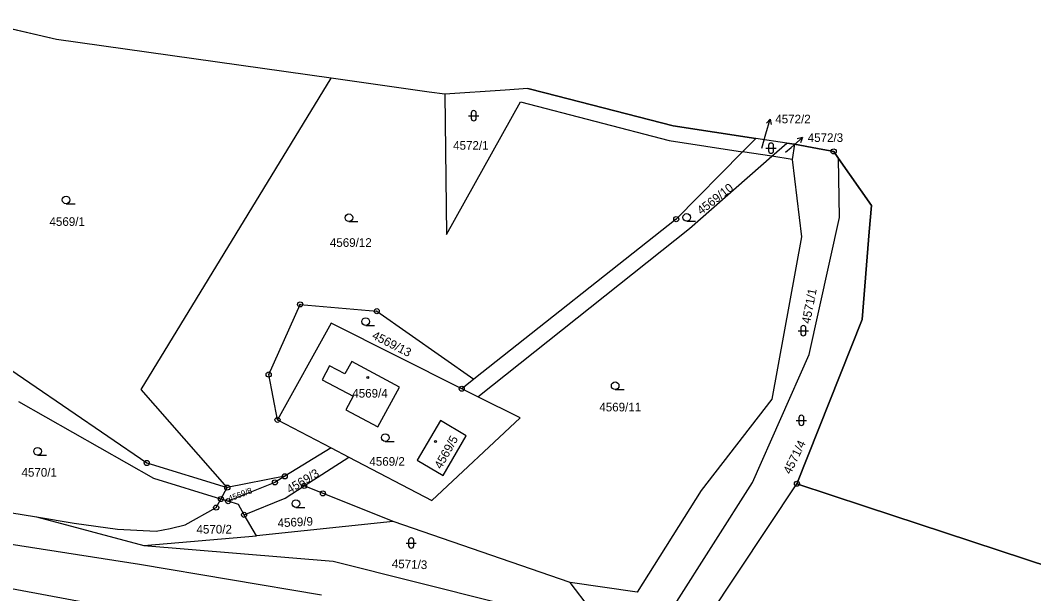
# Model space of a CAD drawing. Extents: x -733394 to -722299, y -1082822 to -1075049.
# Drawn here: x -726110 to -725911, y -1076473.5 to -1076360.8 of the extents above; entities that cross this region are included whole.
import ezdxf

# ---------------------------------------------------------------- set-up
doc = ezdxf.new("R2010")
doc.units = 0
for name, color, linetype in [('Hranice parcel', 7, 'Continuous'), ('Parcelní čísla', 7, 'Continuous'), ('Polygon ku', 7, 'Continuous'), ('Pop  PČ popisy', 7, 'Continuous'), ('Značky bodu BP', 7, 'Continuous'), ('Značky budov', 7, 'Continuous'), ('Značky kultur', 7, 'Continuous')]:
    doc.layers.add(name, color=color, linetype=linetype)

msp = doc.modelspace()

# ---------------------------------------------------------------- linework, layer by layer
at = {"layer": 'Hranice parcel'}
for p, q in [((-726102.92, -1076364.63), (-726119.24, -1076360.84)), ((-726048.97, -1076372.23), (-726102.92, -1076364.63)), ((-726086.3, -1076433.36), (-726048.97, -1076372.23)), ((-726029.74, -1076374.93), (-726048.97, -1076372.23)), ((-726014.81, -1076374.54), (-726026.64, -1076375.37)), ((-726010.34, -1076374.23), (-726014.81, -1076374.54)), ((-726010.34, -1076374.23), (-726007.01, -1076375.09)), ((-726026.64, -1076375.37), (-726029.74, -1076374.93)), ((-726007.01, -1076375.09), (-725981.83, -1076381.57)), ((-725981.83, -1076381.57), (-725965.59, -1076384.03)), ((-725982.58, -1076384.47), (-725968.19, -1076386.67)), ((-725968.19, -1076386.67), (-725965.59, -1076384.03)), ((-725959.46, -1076384.96), (-725965.59, -1076384.03)), ((-725962.41, -1076387.55), (-725959.46, -1076384.96)), ((-725959.46, -1076384.96), (-725957.95, -1076385.19)), ((-725957.95, -1076385.19), (-725958.4, -1076388.16)), ((-725957.95, -1076385.19), (-725953.44, -1076386.02)), ((-725953.44, -1076386.02), (-725950.28, -1076386.6)), ((-725950.28, -1076386.6), (-725949.3, -1076387.99)), ((-725962.41, -1076387.55), (-725968.19, -1076386.67)), ((-725958.4, -1076388.16), (-725962.41, -1076387.55)), ((-725943.28, -1076402.36), (-725944.7, -1076419.59)), ((-726040, -1076417.96), (-726020.97, -1076431.34)), ((-725944.7, -1076419.59), (-725957.5, -1076451.86)), ((-726059.5, -1076439.3), (-726061.23, -1076430.41)), ((-726020.97, -1076431.34), (-726023.32, -1076433.2)), ((-726069.35, -1076452.62), (-726086.3, -1076433.36)), ((-726020.14, -1076434.79), (-726023.32, -1076433.2)), ((-726059.5, -1076439.3), (-726048.96, -1076444.8)), ((-726048.96, -1076444.8), (-726058.07, -1076450.4)), ((-726048.96, -1076444.8), (-726045.47, -1076446.61)), ((-726054.27, -1076452.28), (-726045.47, -1076446.61)), ((-726058.07, -1076450.4), (-726069.35, -1076452.62)), ((-726036.76, -1076459.24), (-726054.27, -1076452.28)), ((-725975.08, -1076478.31), (-725957.5, -1076451.86)), ((-726070.6, -1076454.86), (-726069.35, -1076452.62)), ((-726069.21, -1076455.28), (-726070.6, -1076454.86)), ((-726063.59, -1076462.1), (-726066.07, -1076457.96)), ((-726106.83, -1076458.36), (-726085.75, -1076463.98)), ((-726036.76, -1076459.24), (-726063.59, -1076462.1)), ((-726002.01, -1076471.23), (-726036.76, -1076459.24)), ((-726085.75, -1076463.98), (-726063.59, -1076462.1)), ((-725998.05, -1076476.5), (-726002.01, -1076471.23))]:
    msp.add_line(p, q, dxfattribs=at)
for points in [[(-726026.64, -1076375.37), (-726026.32, -1076402.91), (-726011.79, -1076376.84), (-725982.58, -1076384.47)], [(-725968.19, -1076386.67), (-725981.2, -1076399.89), (-726020.97, -1076431.34)], [(-726020.14, -1076434.79), (-725978.58, -1076401.7), (-725962.41, -1076387.55)], [(-725958.4, -1076388.16), (-725956.59, -1076403.37), (-725962.4, -1076435.23), (-725976.31, -1076453.2), (-725988.88, -1076473.18), (-726002.01, -1076471.23)], [(-725981.52, -1076475.71), (-725966.21, -1076451.62), (-725955.1, -1076426.46), (-725949.14, -1076399.56), (-725949.3, -1076387.99)], [(-725949.3, -1076387.99), (-725942.82, -1076397.19), (-725943.28, -1076402.36)], [(-726138.82, -1076411.1), (-726085.18, -1076447.78), (-726069.35, -1076452.62)], [(-726061.23, -1076430.41), (-726055.07, -1076416.64), (-726040, -1076417.96)], [(-726023.32, -1076433.2), (-726048.98, -1076420.35), (-726059.5, -1076439.3)], [(-726035.53, -1076432.86), (-726044.93, -1076427.82), (-726046.26, -1076430.3), (-726049.27, -1076428.69), (-726050.74, -1076431.43), (-726044.67, -1076434.68), (-726046.1, -1076437.37), (-726039.78, -1076440.68), (-726035.53, -1076432.86)], [(-726070.6, -1076454.86), (-726083.79, -1076450.85), (-726110.31, -1076435.77)], [(-726045.47, -1076446.61), (-726029.21, -1076455.13), (-726011.85, -1076438.94), (-726020.14, -1076434.79)], [(-726026.94, -1076450.23), (-726022.47, -1076442.42), (-726027.5, -1076439.46), (-726032.06, -1076447.22), (-726026.94, -1076450.23)], [(-726058.07, -1076450.4), (-726060.01, -1076451.6), (-726069.21, -1076455.28)], [(-726066.07, -1076457.96), (-726057.98, -1076454.68), (-726054.27, -1076452.28)], [(-725957.5, -1076451.86), (-725944.05, -1076456.33), (-725886.58, -1076475.27)], [(-726125.39, -1076454.04), (-726117, -1076456.7), (-726106.83, -1076458.36)], [(-726106.83, -1076458.36), (-726099.44, -1076459.6), (-726090.94, -1076460.75), (-726083.31, -1076461.15), (-726080.59, -1076460.67), (-726077.66, -1076459.92), (-726071.54, -1076456.54), (-726070.6, -1076454.86)], [(-726066.07, -1076457.96), (-726067.15, -1076455.94), (-726069.21, -1076455.28)], [(-726050.87, -1076473.73), (-726086.61, -1076467.72), (-726122.32, -1076462.14)], [(-726139.43, -1076462.61), (-726123.36, -1076470.28), (-726087.21, -1076477.01), (-726052.21, -1076478.53)], [(-726085.75, -1076463.98), (-726048.56, -1076467.04), (-726015.97, -1076475.23)]]:
    msp.add_lwpolyline(points, dxfattribs=at)
at = {"layer": 'Polygon ku'}
msp.add_lwpolyline([(-725886.58, -1076475.27), (-725944.05, -1076456.33), (-725957.5, -1076451.86), (-725944.7, -1076419.59), (-725943.28, -1076402.36), (-725942.82, -1076397.19), (-725949.3, -1076387.99), (-725950.28, -1076386.6), (-725953.44, -1076386.02), (-725957.95, -1076385.19), (-725959.46, -1076384.96), (-725965.59, -1076384.03), (-725981.83, -1076381.57), (-726007.01, -1076375.09), (-726010.34, -1076374.23), (-726014.81, -1076374.54), (-726026.64, -1076375.37), (-726029.74, -1076374.93), (-726048.97, -1076372.23), (-726102.92, -1076364.63), (-726119.24, -1076360.84)], dxfattribs=at)
at = {"layer": 'Pop  PČ popisy'}
for p, q in [((-725963.57, -1076383.11), (-725962.74, -1076380.23)), ((-725962.74, -1076380.23), (-725963.5, -1076381.05)), ((-725962.74, -1076380.23), (-725962.54, -1076381.33)), ((-725964.39, -1076385.97), (-725963.57, -1076383.11)), ((-725958.66, -1076385.84), (-725956.4, -1076383.87)), ((-725956.4, -1076383.87), (-725957.48, -1076384.15)), ((-725956.4, -1076383.87), (-725956.82, -1076384.91)), ((-725959.74, -1076386.76), (-725958.66, -1076385.84))]:
    msp.add_line(p, q, dxfattribs=at)
at = {"layer": 'Značky bodu BP'}
for centre, radius in [((-725950.28, -1076386.6), 0.5), ((-725950.28, -1076386.6), 0.0303), ((-725981.2, -1076399.89), 0.5), ((-725981.2, -1076399.89), 0.0303), ((-726055.07, -1076416.64), 0.5), ((-726055.07, -1076416.64), 0.0303), ((-726040, -1076417.96), 0.5), ((-726040, -1076417.96), 0.0303), ((-726061.23, -1076430.41), 0.5), ((-726061.23, -1076430.41), 0.0303), ((-726023.32, -1076433.2), 0.5), ((-726023.32, -1076433.2), 0.0303), ((-726059.5, -1076439.3), 0.5), ((-726059.5, -1076439.3), 0.0303), ((-726085.18, -1076447.78), 0.5), ((-726085.18, -1076447.78), 0.0303), ((-726058.07, -1076450.4), 0.5), ((-726069.35, -1076452.62), 0.5), ((-726060.01, -1076451.6), 0.5), ((-726060.01, -1076451.6), 0.0303), ((-726058.07, -1076450.4), 0.0303), ((-726054.27, -1076452.28), 0.5), ((-726054.27, -1076452.28), 0.0303), ((-725957.5, -1076451.86), 0.5), ((-725957.5, -1076451.86), 0.0303), ((-726069.35, -1076452.62), 0.0303), ((-726050.57, -1076453.75), 0.5), ((-726050.57, -1076453.75), 0.0303), ((-726071.54, -1076456.54), 0.5), ((-726070.6, -1076454.86), 0.5), ((-726070.6, -1076454.86), 0.0303), ((-726069.21, -1076455.28), 0.5), ((-726069.21, -1076455.28), 0.0303), ((-726071.54, -1076456.54), 0.0303), ((-726066.07, -1076457.96), 0.5), ((-726066.07, -1076457.96), 0.0303)]:
    msp.add_circle(centre, radius, dxfattribs=at)
at = {"layer": 'Značky budov'}
for centre in [(-726041.78, -1076430.99), (-726028.48, -1076443.56)]:
    msp.add_circle(centre, 0.175, dxfattribs=at)
at = {"layer": 'Značky kultur'}
for p, q in [((-726021.97, -1076379.58), (-726019.97, -1076379.58)), ((-726021.47, -1076379.08), (-726021.47, -1076380.08)), ((-726020.47, -1076380.08), (-726020.47, -1076379.08)), ((-725963.57, -1076385.95), (-725961.57, -1076385.95)), ((-725963.07, -1076385.45), (-725963.07, -1076386.45)), ((-725962.07, -1076386.45), (-725962.07, -1076385.45)), ((-726101.01, -1076396.86), (-726099.26, -1076396.86)), ((-726045.48, -1076400.37), (-726043.73, -1076400.37)), ((-725979.14, -1076400.3), (-725977.39, -1076400.3)), ((-726042.18, -1076420.77), (-726040.43, -1076420.77)), ((-725957.24, -1076421.81), (-725955.24, -1076421.81)), ((-725956.74, -1076421.31), (-725956.74, -1076422.31)), ((-725955.74, -1076422.31), (-725955.74, -1076421.31)), ((-725993.19, -1076433.36), (-725991.44, -1076433.36)), ((-725957.62, -1076439.42), (-725955.62, -1076439.42)), ((-725957.12, -1076438.92), (-725957.12, -1076439.92)), ((-725956.12, -1076439.92), (-725956.12, -1076438.92)), ((-726038.34, -1076443.54), (-726036.59, -1076443.54)), ((-726106.62, -1076446.24), (-726104.87, -1076446.24)), ((-726055.88, -1076456.5), (-726054.13, -1076456.5)), ((-726034.24, -1076463.5), (-726032.24, -1076463.5)), ((-726033.74, -1076463), (-726033.74, -1076464)), ((-726032.74, -1076464), (-726032.74, -1076463))]:
    msp.add_line(p, q, dxfattribs=at)
for centre in [(-726101.01, -1076396.11), (-726045.48, -1076399.62), (-725979.14, -1076399.55), (-726042.18, -1076420.02), (-725993.19, -1076432.61), (-726038.34, -1076442.79), (-726106.62, -1076445.49), (-726055.88, -1076455.75)]:
    msp.add_circle(centre, 0.75, dxfattribs=at)
for centre, start, end in [((-726020.97, -1076379.08), 0, 180), ((-726020.97, -1076380.08), 180, 359.9879), ((-725962.57, -1076385.45), 0, 180), ((-725962.57, -1076386.45), 180, 359.9879), ((-725956.24, -1076421.31), 0, 180), ((-725956.24, -1076422.31), 180, 359.9879), ((-725956.62, -1076438.92), 0, 180), ((-725956.62, -1076439.92), 180, 359.9879), ((-726033.24, -1076463), 0, 180), ((-726033.24, -1076464), 180, 359.9879)]:
    msp.add_arc(centre, 0.5, start, end, dxfattribs=at)

# ---------------------------------------------------------------- texts
at = {"layer": 'Parcelní čísla'}
for s, p in [('4572/2', (-725961.75, -1076381.08)), ('4572/1', (-726025, -1076386.26)), ('4572/3', (-725955.38, -1076384.74)), ('4569/1', (-726104.27, -1076401.22)), ('4569/12', (-726049.21, -1076405.34)), ('4569/4', (-726044.81, -1076434.94)), ('4569/11', (-725996.3, -1076437.65)), ('4569/2', (-726041.45, -1076448.32)), ('4570/1', (-726109.76, -1076450.47)), ('4570/2', (-726075.4, -1076461.64))]:
    msp.add_text(s, height=1.7, dxfattribs=at).set_placement(p)
for s, height, rotation, p in [('4569/10', 1.7, 38, (-725976.28, -1076399.11)), ('4571/1', 1.7, 79, (-725954.92, -1076420.52)), ('4569/13', 1.7, 333, (-726041.09, -1076423.27)), ('4569/5', 1.7, 61, (-726027.33, -1076449.1)), ('4571/4', 1.7, 64, (-725958.75, -1076450.11)), ('4569/3', 1.7, 31, (-726057.09, -1076453.85)), ('4569/8', 1.19, 21, (-726068.89, -1076455.4)), ('4569/9', 1.7, 3, (-726059.44, -1076460.42)), ('4571/3', 1.7, 358, (-726037.07, -1076468.39))]:
    msp.add_text(s, height=height, rotation=rotation, dxfattribs=at).set_placement(p)

doc.saveas('drawing.dxf')
